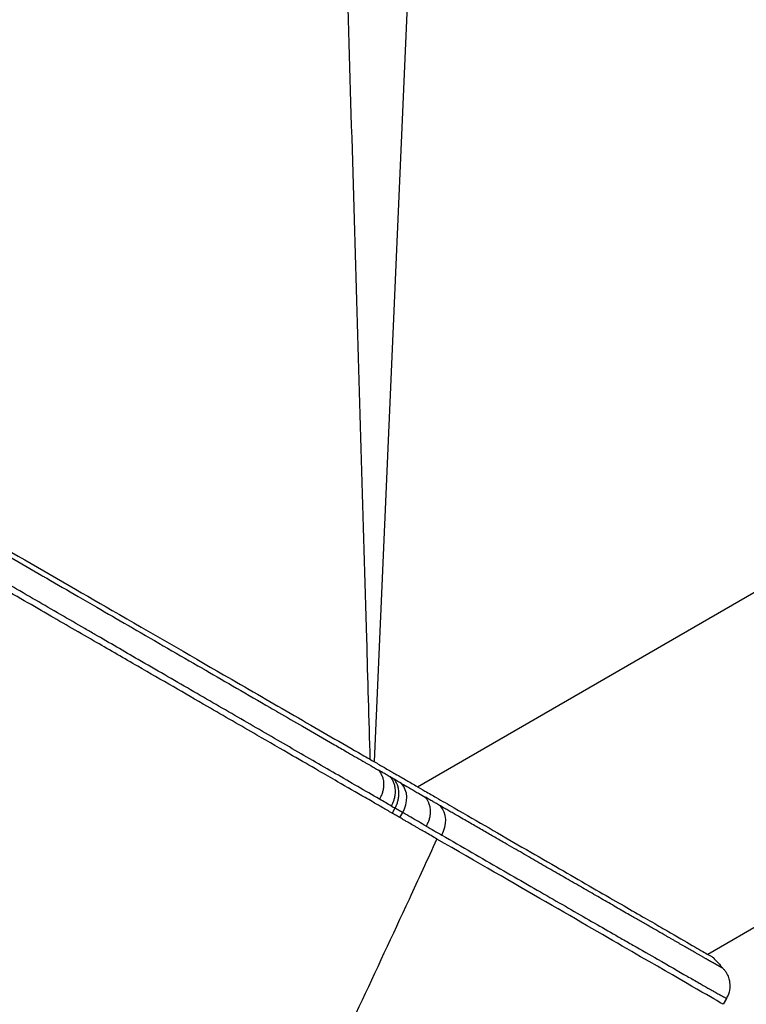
# Model space of a CAD drawing. Header units: millimetres. Extents: x 0 to 4378, y 0 to 2376.
# Tile 634 of 656: x 2673 to 2702, y 1868 to 1906. Entities that reach past the tile are written whole.
import ezdxf

# ---------------------------------------------------------------- set-up
doc = ezdxf.new("R2010")
doc.units = ezdxf.units.MM
doc.header["$LTSCALE"] = 0.2
doc.layers.add('01_Object Line', color=4, linetype='Continuous')

# ---------------------------------------------------------------- blocks, each defined once
blk = doc.blocks.new('A$C0a0b2bc4')
for p, q in [((-48.914, 1056.669), (-50.61, 1018.085)), ((-48.9, 1017.097), (-16.405, 1035.858)), ((-20.239, 1020.454), (-37.477, 1010.502)), ((-49.828, 1016.561), (-49.827, 1016.561)), ((-49.787, 1016.255), (-49.901, 1016.057)), ((-49.594, 1015.88), (-49.48, 1016.078)), ((-36.878, 1009.948), (-36.878, 1009.948)), ((-36.75, 1008.772), (-36.884, 1008.542))]:
    blk.add_line(p, q)
for centre, major_axis, ratio, start_param, end_param in [((-39.739, 1054.229), (19.5, -33.775), 0.57735, 0, 2.339416), ((-42.921, 1052.392), (19.5, -33.775), 0.57735, 0, 2.223644), ((-50.187, 1016.486), (0.5, 0.866), 0.816503, 4.712415, 6.027087), ((-108.26, 1050.02), (71.523, -41.332), 0.000458, 0.617333, 0.628459), ((-48.661, 1015.606), (0.499, 0.867), 0.824092, 4.711513, 6.025545)]:
    blk.add_ellipse(centre, major_axis=major_axis, ratio=ratio, start_param=start_param, end_param=end_param)
for points, knots in [([(-11.504, 1039.968), (-11.685, 1044.166), (-12.541, 1048.679), (-15.478, 1057.734), (-17.504, 1062.196), (-21.24, 1068.512), (-22.591, 1070.54), (-26.166, 1075.319), (-28.482, 1077.932), (-33.549, 1082.72), (-36.281, 1084.807), (-39.032, 1086.436)], [0.000001, 0.000001, 0.000001, 0.000001, 1.505895, 1.505895, 2.974341, 2.974341, 3.704753, 3.704753, 4.784727, 4.784727, 5.94868, 5.94868, 5.94868, 5.94868]), ([(-39.186, 1080.8), (-37.113, 1079.18), (-35.084, 1077.311), (-29.859, 1071.711), (-26.874, 1067.641), (-21.841, 1058.851), (-19.836, 1054.194), (-17.107, 1044.948), (-16.402, 1040.427), (-16.401, 1036.281)], [0.633853, 0.633853, 0.633853, 0.633853, 1.530213, 1.530213, 3.044284, 3.044284, 4.56671, 4.56671, 6.08857, 6.08857, 6.08857, 6.08857]), ([(-50.757, 1018.169), (-50.802, 1019.742), (-50.848, 1021.326), (-50.962, 1025.239), (-51.031, 1027.579), (-51.17, 1032.314), (-51.241, 1034.708), (-51.384, 1039.548), (-51.457, 1041.994), (-51.605, 1046.939), (-51.68, 1049.438), (-51.787, 1053.003), (-51.819, 1054.048), (-51.851, 1055.098)], [0.0571201, 0.0571201, 0.0571201, 0.0571201, 0.1842098, 0.1842098, 0.3686379, 0.3686379, 0.5533958, 0.5533958, 0.738344, 0.738344, 0.9235709, 0.9235709, 1, 1, 1, 1]), ([(-106.31, 1050.053), (-106.126, 1049.947), (-105.939, 1049.839), (-105.748, 1049.729), (-105.547, 1049.613), (-105.341, 1049.494), (-105.131, 1049.373), (-104.941, 1049.263), (-104.746, 1049.15), (-104.548, 1049.036), (-104.542, 1049.033), (-104.537, 1049.029), (-104.531, 1049.026), (-104.33, 1048.91), (-104.126, 1048.792), (-103.917, 1048.671), (-103.713, 1048.554), (-103.506, 1048.434), (-103.294, 1048.312), (-103.237, 1048.278), (-103.179, 1048.245), (-103.121, 1048.212), (-103.088, 1048.192), (-103.054, 1048.173), (-103.02, 1048.153), (-102.913, 1048.091), (-102.806, 1048.029), (-102.697, 1047.967), (-102.497, 1047.851), (-102.294, 1047.734), (-102.088, 1047.615), (-101.771, 1047.431), (-101.446, 1047.244), (-101.113, 1047.052), (-101, 1046.986), (-100.886, 1046.92), (-100.771, 1046.854), (-100.572, 1046.739), (-100.37, 1046.622), (-100.166, 1046.504), (-100.143, 1046.491), (-100.119, 1046.477), (-100.095, 1046.463), (-99.922, 1046.363), (-99.747, 1046.262), (-99.57, 1046.16), (-99.485, 1046.111), (-99.4, 1046.061), (-99.315, 1046.012), (-99.311, 1046.01), (-99.308, 1046.008), (-99.304, 1046.006), (-99.277, 1045.99), (-99.247, 1045.973), (-99.217, 1045.955), (-99.186, 1045.938), (-99.155, 1045.92), (-99.127, 1045.903), (-99.091, 1045.882), (-99.059, 1045.864), (-99.038, 1045.852), (-98.982, 1045.819), (-98.931, 1045.79), (-98.875, 1045.758), (-98.845, 1045.741), (-98.815, 1045.723), (-98.784, 1045.705), (-98.707, 1045.661), (-98.628, 1045.615), (-98.547, 1045.568), (-98.374, 1045.468), (-98.192, 1045.363), (-98, 1045.252), (-97.807, 1045.14), (-97.605, 1045.023), (-97.393, 1044.901), (-97.181, 1044.779), (-96.96, 1044.651), (-96.729, 1044.517), (-96.501, 1044.385), (-96.263, 1044.247), (-96.015, 1044.104), (-95.951, 1044.068), (-95.887, 1044.031), (-95.823, 1043.993), (-95.577, 1043.851), (-95.323, 1043.704), (-95.059, 1043.552), (-94.936, 1043.481), (-94.812, 1043.409), (-94.685, 1043.335), (-94.547, 1043.256), (-94.407, 1043.174), (-94.264, 1043.092), (-94.055, 1042.971), (-93.842, 1042.848), (-93.623, 1042.721), (-93.341, 1042.558), (-93.05, 1042.39), (-92.751, 1042.217), (-92.701, 1042.188), (-92.65, 1042.159), (-92.599, 1042.129), (-92.525, 1042.086), (-92.45, 1042.043), (-92.374, 1041.999), (-92.158, 1041.874), (-91.938, 1041.747), (-91.713, 1041.617), (-91.601, 1041.552), (-91.488, 1041.487), (-91.374, 1041.421), (-91.328, 1041.394), (-91.282, 1041.367), (-91.235, 1041.341), (-91.224, 1041.334), (-91.213, 1041.328), (-91.202, 1041.321), (-91.182, 1041.31), (-91.158, 1041.296), (-91.133, 1041.282), (-91.107, 1041.267), (-91.081, 1041.252), (-91.062, 1041.24), (-91.044, 1041.23), (-91.031, 1041.223), (-91.028, 1041.221), (-90.987, 1041.197), (-90.938, 1041.169), (-90.879, 1041.135), (-90.82, 1041.1), (-90.752, 1041.061), (-90.674, 1041.016), (-90.622, 1040.986), (-90.565, 1040.953), (-90.504, 1040.918), (-90.474, 1040.901), (-90.444, 1040.883), (-90.412, 1040.865), (-90.315, 1040.808), (-90.208, 1040.747), (-90.092, 1040.679), (-89.974, 1040.611), (-89.846, 1040.537), (-89.709, 1040.458), (-89.57, 1040.378), (-89.421, 1040.292), (-89.262, 1040.2), (-89.101, 1040.107), (-88.93, 1040.008), (-88.749, 1039.903), (-88.679, 1039.863), (-88.608, 1039.822), (-88.536, 1039.78), (-88.494, 1039.755), (-88.452, 1039.731), (-88.409, 1039.706), (-88.254, 1039.617), (-88.093, 1039.523), (-87.925, 1039.426), (-87.71, 1039.302), (-87.484, 1039.171), (-87.247, 1039.034), (-87.009, 1038.897), (-86.761, 1038.753), (-86.503, 1038.604), (-86.443, 1038.569), (-86.383, 1038.535), (-86.322, 1038.499), (-86.257, 1038.462), (-86.191, 1038.424), (-86.124, 1038.385), (-85.861, 1038.233), (-85.588, 1038.075), (-85.304, 1037.911), (-85.087, 1037.785), (-84.864, 1037.656), (-84.636, 1037.524), (-84.372, 1037.372), (-84.101, 1037.215), (-83.823, 1037.054), (-83.684, 1036.974), (-83.543, 1036.892), (-83.4, 1036.809), (-83.328, 1036.768), (-83.256, 1036.726), (-83.184, 1036.685), (-83.157, 1036.669), (-83.131, 1036.654), (-83.104, 1036.638), (-83.094, 1036.633), (-83.085, 1036.627), (-83.075, 1036.622), (-83.058, 1036.612), (-83.035, 1036.598), (-83.014, 1036.586), (-82.995, 1036.575), (-82.978, 1036.565), (-82.969, 1036.56), (-82.942, 1036.545), (-82.939, 1036.543), (-82.924, 1036.534), (-82.826, 1036.478), (-82.72, 1036.416), (-82.606, 1036.35), (-82.48, 1036.277), (-82.344, 1036.199), (-82.199, 1036.115), (-82.193, 1036.111), (-82.187, 1036.108), (-82.181, 1036.104), (-82.026, 1036.015), (-81.86, 1035.919), (-81.683, 1035.817), (-81.504, 1035.713), (-81.314, 1035.603), (-81.113, 1035.487), (-80.91, 1035.369), (-80.695, 1035.245), (-80.469, 1035.115), (-80.236, 1034.979), (-79.99, 1034.837), (-79.733, 1034.689), (-79.479, 1034.542), (-79.214, 1034.389), (-78.939, 1034.23), (-78.657, 1034.067), (-78.364, 1033.897), (-78.059, 1033.721), (-77.765, 1033.551), (-77.46, 1033.374), (-77.145, 1033.192), (-76.97, 1033.091), (-76.793, 1032.989), (-76.612, 1032.884), (-76.393, 1032.757), (-76.169, 1032.628), (-75.941, 1032.496), (-75.827, 1032.43), (-75.711, 1032.363), (-75.595, 1032.296), (-75.537, 1032.262), (-75.478, 1032.229), (-75.42, 1032.195), (-75.397, 1032.181), (-75.368, 1032.165), (-75.341, 1032.149), (-75.337, 1032.147), (-75.333, 1032.144), (-75.329, 1032.142), (-75.297, 1032.124), (-75.268, 1032.107), (-75.251, 1032.097), (-75.248, 1032.095), (-75.245, 1032.094), (-75.243, 1032.092), (-74.928, 1031.91), (-74.608, 1031.725), (-74.282, 1031.537), (-74.167, 1031.47), (-74.051, 1031.403), (-73.934, 1031.335), (-73.514, 1031.092), (-73.086, 1030.845), (-72.65, 1030.593), (-72.226, 1030.347), (-71.795, 1030.098), (-71.357, 1029.845), (-71.086, 1029.688), (-70.812, 1029.529), (-70.535, 1029.369), (-70.378, 1029.278), (-70.22, 1029.187), (-70.061, 1029.095), (-69.634, 1028.848), (-69.202, 1028.599), (-68.765, 1028.346), (-68.341, 1028.1), (-67.912, 1027.853), (-67.479, 1027.602), (-67.303, 1027.5), (-67.126, 1027.398), (-66.948, 1027.295), (-66.701, 1027.152), (-66.453, 1027.009), (-66.204, 1026.865), (-65.784, 1026.622), (-65.359, 1026.376), (-64.932, 1026.13), (-64.515, 1025.888), (-64.095, 1025.646), (-63.673, 1025.402), (-63.626, 1025.374), (-63.578, 1025.347), (-63.53, 1025.319), (-63.514, 1025.31), (-63.498, 1025.301), (-63.483, 1025.292), (-63.072, 1025.054), (-62.659, 1024.815), (-62.244, 1024.576), (-61.999, 1024.434), (-61.754, 1024.292), (-61.508, 1024.15), (-61.103, 1023.916), (-60.696, 1023.681), (-60.289, 1023.445), (-60.229, 1023.41), (-60.169, 1023.376), (-60.109, 1023.341), (-59.649, 1023.075), (-59.188, 1022.808), (-58.726, 1022.541), (-58.272, 1022.278), (-57.817, 1022.015), (-57.362, 1021.752), (-57.318, 1021.727), (-57.274, 1021.701), (-57.231, 1021.676), (-56.826, 1021.442), (-56.422, 1021.209), (-56.019, 1020.975), (-55.578, 1020.721), (-55.138, 1020.466), (-54.7, 1020.213), (-54.587, 1020.148), (-54.475, 1020.083), (-54.362, 1020.018), (-54.046, 1019.835), (-53.731, 1019.653), (-53.417, 1019.471), (-52.996, 1019.228), (-52.577, 1018.985), (-52.161, 1018.745), (-52.003, 1018.654), (-51.847, 1018.563), (-51.69, 1018.473), (-51.477, 1018.35), (-51.265, 1018.227), (-51.054, 1018.105), (-51.016, 1018.083), (-50.978, 1018.061), (-50.94, 1018.039), (-50.874, 1018.001), (-50.807, 1017.962), (-50.741, 1017.924), (-50.637, 1017.864), (-50.534, 1017.804), (-50.43, 1017.744)], [0, 0, 0, 0, 0.011661, 0.011661, 0.011661, 0.0239333, 0.0239333, 0.0239333, 0.0350821, 0.0350821, 0.0350821, 0.0354059, 0.0354059, 0.0354059, 0.0467022, 0.0467022, 0.0467022, 0.0577534, 0.0577534, 0.0577534, 0.0607503, 0.0607503, 0.0607503, 0.0625, 0.0625, 0.0625, 0.0679972, 0.0679972, 0.0679972, 0.078125, 0.078125, 0.078125, 0.09375, 0.09375, 0.09375, 0.09908, 0.09908, 0.09908, 0.1083025, 0.1083025, 0.1083025, 0.109375, 0.109375, 0.109375, 0.1171875, 0.1171875, 0.1171875, 0.1209386, 0.1209386, 0.1209386, 0.1210938, 0.1210938, 0.1210938, 0.1222584, 0.1222584, 0.1222584, 0.123429, 0.123429, 0.123429, 0.1249139, 0.1249139, 0.1249139, 0.1290167, 0.1290167, 0.1290167, 0.1312453, 0.1312453, 0.1312453, 0.1368168, 0.1368168, 0.1368168, 0.1487201, 0.1487201, 0.1487201, 0.1606847, 0.1606847, 0.1606847, 0.1726306, 0.1726306, 0.1726306, 0.1844657, 0.1844657, 0.1844657, 0.1875, 0.1875, 0.1875, 0.1990051, 0.1990051, 0.1990051, 0.2043629, 0.2043629, 0.2043629, 0.2102046, 0.2102046, 0.2102046, 0.21875, 0.21875, 0.21875, 0.2297866, 0.2297866, 0.2297866, 0.2316491, 0.2316491, 0.2316491, 0.234375, 0.234375, 0.234375, 0.2421875, 0.2421875, 0.2421875, 0.2460938, 0.2460938, 0.2460938, 0.247666, 0.247666, 0.247666, 0.2480469, 0.2480469, 0.2480469, 0.2486974, 0.2486974, 0.2486974, 0.2493816, 0.2493816, 0.2493816, 0.25, 0.25, 0.25, 0.2582373, 0.2582373, 0.2582373, 0.2665183, 0.2665183, 0.2665183, 0.2721341, 0.2721341, 0.2721341, 0.2748552, 0.2748552, 0.2748552, 0.2832604, 0.2832604, 0.2832604, 0.2917918, 0.2917918, 0.2917918, 0.300406, 0.300406, 0.300406, 0.3091533, 0.3091533, 0.3091533, 0.3125, 0.3125, 0.3125, 0.3144351, 0.3144351, 0.3144351, 0.3214271, 0.3214271, 0.3214271, 0.3304153, 0.3304153, 0.3304153, 0.3394323, 0.3394323, 0.3394323, 0.3415145, 0.3415145, 0.3415145, 0.34375, 0.34375, 0.34375, 0.3525944, 0.3525944, 0.3525944, 0.359375, 0.359375, 0.359375, 0.3671875, 0.3671875, 0.3671875, 0.3710937, 0.3710937, 0.3710937, 0.3730469, 0.3730469, 0.3730469, 0.3737652, 0.3737652, 0.3737652, 0.3740234, 0.3740234, 0.3740234, 0.3744853, 0.3744853, 0.3744853, 0.3749146, 0.3749146, 0.3749146, 0.3763397, 0.3763397, 0.3763397, 0.3858084, 0.3858084, 0.3858084, 0.3962934, 0.3962934, 0.3962934, 0.396733, 0.396733, 0.396733, 0.4078902, 0.4078902, 0.4078902, 0.4192071, 0.4192071, 0.4192071, 0.4306891, 0.4306891, 0.4306891, 0.4425915, 0.4425915, 0.4425915, 0.4543333, 0.4543333, 0.4543333, 0.4663363, 0.4663363, 0.4663363, 0.4779481, 0.4779481, 0.4779481, 0.484375, 0.484375, 0.484375, 0.4921875, 0.4921875, 0.4921875, 0.4960937, 0.4960937, 0.4960937, 0.4980469, 0.4980469, 0.4980469, 0.4988177, 0.4988177, 0.4988177, 0.4989313, 0.4989313, 0.4989313, 0.4998287, 0.4998287, 0.4998287, 0.5, 0.5, 0.5, 0.5230626, 0.5230626, 0.5230626, 0.53125, 0.53125, 0.53125, 0.5607345, 0.5607345, 0.5607345, 0.589414, 0.589414, 0.589414, 0.6071965, 0.6071965, 0.6071965, 0.6173194, 0.6173194, 0.6173194, 0.6445007, 0.6445007, 0.6445007, 0.6708755, 0.6708755, 0.6708755, 0.6816182, 0.6816182, 0.6816182, 0.6965258, 0.6965258, 0.6965258, 0.7217089, 0.7217089, 0.7217089, 0.7462989, 0.7462989, 0.7462989, 0.7490766, 0.7490766, 0.7490766, 0.75, 0.75, 0.75, 0.7738919, 0.7738919, 0.7738919, 0.7880059, 0.7880059, 0.7880059, 0.8112513, 0.8112513, 0.8112513, 0.8146629, 0.8146629, 0.8146629, 0.8408928, 0.8408928, 0.8408928, 0.8667147, 0.8667147, 0.8667147, 0.8691987, 0.8691987, 0.8691987, 0.892148, 0.892148, 0.892148, 0.9172113, 0.9172113, 0.9172113, 0.9236579, 0.9236579, 0.9236579, 0.9417606, 0.9417606, 0.9417606, 0.9660294, 0.9660294, 0.9660294, 0.9751912, 0.9751912, 0.9751912, 0.987671, 0.987671, 0.987671, 0.9899061, 0.9899061, 0.9899061, 0.9938528, 0.9938528, 0.9938528, 1, 1, 1, 1]), ([(-105.995, 1050.062), (-105.958, 1050.04), (-105.942, 1050.031), (-105.891, 1050.001), (-105.864, 1049.986), (-105.785, 1049.94), (-105.733, 1049.91), (-105.574, 1049.818), (-105.468, 1049.757), (-105.147, 1049.572), (-104.931, 1049.447), (-104.277, 1049.07), (-103.833, 1048.813), (-102.474, 1048.028), (-101.54, 1047.489), (-99.946, 1046.569), (-99.298, 1046.195), (-97.769, 1045.312), (-96.882, 1044.8), (-95.475, 1043.988), (-94.962, 1043.691), (-93.857, 1043.054), (-93.267, 1042.713), (-91.998, 1041.98), (-91.321, 1041.589), (-88.831, 1040.152), (-87.023, 1039.108), (-82.856, 1036.702), (-80.51, 1035.348), (-75.6, 1032.513), (-73.045, 1031.037), (-69.289, 1028.869), (-68.001, 1028.125), (-66.11, 1027.033), (-65.477, 1026.668), (-63.493, 1025.523), (-62.176, 1024.762), (-59.38, 1023.148), (-57.919, 1022.304), (-55.625, 1020.98), (-54.753, 1020.476), (-53.033, 1019.483), (-52.191, 1018.997), (-51.179, 1018.413), (-50.978, 1018.297), (-50.661, 1018.114), (-50.514, 1018.029), (-50.268, 1017.887), (-50.137, 1017.811), (-49.871, 1017.658), (-49.804, 1017.619), (-49.44, 1017.409), (-49.308, 1017.333), (-49.106, 1017.216), (-49.035, 1017.175), (-48.843, 1017.064), (-48.724, 1016.995), (-48.446, 1016.835), (-48.294, 1016.747), (-47.93, 1016.537), (-47.695, 1016.401), (-46.52, 1015.723), (-45.625, 1015.206), (-44.33, 1014.458), (-43.887, 1014.203), (-42.647, 1013.487), (-41.9, 1013.055), (-40.61, 1012.311), (-40.056, 1011.991), (-39.348, 1011.582), (-39.14, 1011.462), (-38.57, 1011.133), (-38.251, 1010.948), (-37.759, 1010.664), (-37.578, 1010.56), (-37.343, 1010.424), (-37.282, 1010.389), (-37.277, 1010.386), (-37.277, 1010.386), (-37.277, 1010.386)], [0.000001, 0.000001, 0.000001, 0.000001, 0.015698, 0.015698, 0.031818, 0.031818, 0.064059, 0.064059, 0.128532, 0.128532, 0.257452, 0.257452, 0.515099, 0.515099, 1.03173, 1.03173, 1.376496, 1.376496, 1.83577, 1.83577, 2.097678, 2.097678, 2.396491, 2.396491, 2.737987, 2.737987, 3.650672, 3.650672, 4.866181, 4.866181, 6.274758, 6.274758, 7.036133, 7.036133, 7.4269, 7.4269, 8.279336, 8.279336, 9.300988, 9.300988, 9.960545, 9.960545, 10.647335, 10.647335, 10.810675, 10.810675, 10.926622, 10.926622, 11.059277, 11.059277, 11.195672, 11.195672, 11.271859, 11.271859, 11.313665, 11.313665, 11.383447, 11.383447, 11.476764, 11.476764, 11.651474, 11.651474, 12.36503, 12.36503, 12.758964, 12.758964, 13.517543, 13.517543, 14.21455, 14.21455, 14.534408, 14.534408, 15.158677, 15.158677, 15.738265, 15.738265, 16.275772, 16.275772, 16.296435, 16.296435, 16.296435, 16.296435]), ([(-50.392, 1016.605), (-50.955, 1016.931), (-51.533, 1017.266), (-52.716, 1017.95), (-53.322, 1018.301), (-54.562, 1019.018), (-55.196, 1019.386), (-56.49, 1020.135), (-57.151, 1020.517), (-58.497, 1021.296), (-59.183, 1021.693), (-60.442, 1022.421), (-61.01, 1022.75), (-61.716, 1023.159), (-61.848, 1023.235), (-62.617, 1023.68), (-63.262, 1024.053), (-64.578, 1024.815), (-65.25, 1025.204), (-66.621, 1025.997), (-67.321, 1026.402), (-68.34, 1026.992), (-68.654, 1027.173), (-69.487, 1027.656), (-70.009, 1027.958), (-70.908, 1028.478), (-71.283, 1028.695), (-71.948, 1029.08), (-72.238, 1029.248), (-72.976, 1029.675), (-73.427, 1029.936), (-74.133, 1030.345), (-74.389, 1030.493), (-74.834, 1030.75), (-75.023, 1030.86), (-75.258, 1030.996), (-75.303, 1031.022), (-75.376, 1031.064), (-75.409, 1031.083), (-75.474, 1031.121), (-75.507, 1031.14), (-75.547, 1031.163), (-75.559, 1031.17), (-75.57, 1031.176), (-75.571, 1031.177), (-75.743, 1031.277), (-75.924, 1031.381), (-76.297, 1031.597), (-76.489, 1031.708), (-76.888, 1031.939), (-77.095, 1032.059), (-77.523, 1032.307), (-77.744, 1032.435), (-78.201, 1032.699), (-78.436, 1032.835), (-78.917, 1033.114), (-79.164, 1033.257), (-79.67, 1033.55), (-79.93, 1033.7), (-80.46, 1034.007), (-80.731, 1034.164), (-81.193, 1034.431), (-81.38, 1034.539), (-81.867, 1034.822), (-82.173, 1034.998), (-82.784, 1035.352), (-83.089, 1035.529), (-83.419, 1035.72), (-83.437, 1035.73), (-83.748, 1035.91), (-84.049, 1036.084), (-84.657, 1036.437), (-84.965, 1036.615), (-85.539, 1036.947), (-85.804, 1037.101), (-86.389, 1037.439), (-86.711, 1037.626), (-87.362, 1038.003), (-87.691, 1038.193), (-88.252, 1038.518), (-88.481, 1038.65), (-89.052, 1038.98), (-89.396, 1039.18), (-89.872, 1039.456), (-90, 1039.529), (-90.369, 1039.743), (-90.612, 1039.884), (-90.928, 1040.066), (-90.999, 1040.108), (-91.143, 1040.191), (-91.215, 1040.233), (-91.359, 1040.317), (-91.431, 1040.358), (-91.536, 1040.418), (-91.57, 1040.438), (-91.643, 1040.481), (-91.683, 1040.504), (-92.112, 1040.752), (-92.495, 1040.974), (-93.246, 1041.409), (-93.614, 1041.622), (-94.346, 1042.045), (-94.709, 1042.255), (-95.43, 1042.673), (-95.787, 1042.88), (-96.501, 1043.292), (-96.856, 1043.498), (-97.559, 1043.905), (-97.907, 1044.106), (-98.598, 1044.506), (-98.941, 1044.704), (-99.509, 1045.033), (-99.738, 1045.165), (-100.267, 1045.471), (-100.564, 1045.643), (-100.882, 1045.827), (-100.91, 1045.843), (-101.235, 1046.032), (-101.526, 1046.2), (-102.098, 1046.53), (-102.378, 1046.693), (-102.932, 1047.013), (-103.204, 1047.17), (-103.599, 1047.398), (-103.727, 1047.472), (-104.041, 1047.654), (-104.226, 1047.761), (-104.589, 1047.97), (-104.767, 1048.073), (-105.119, 1048.277), (-105.292, 1048.377), (-105.634, 1048.574), (-105.802, 1048.672), (-106.134, 1048.863), (-106.298, 1048.958), (-106.619, 1049.143), (-106.778, 1049.235), (-106.993, 1049.359), (-107.053, 1049.394), (-107.113, 1049.428)], [0, 0, 0, 0, 0.0414469, 0.0414469, 0.0830494, 0.0830494, 0.1249008, 0.1249008, 0.1668944, 0.1668944, 0.2091227, 0.2091227, 0.2431558, 0.2431558, 0.2509379, 0.2509379, 0.2884331, 0.2884331, 0.3266289, 0.3266289, 0.3655753, 0.3655753, 0.3827867, 0.3827867, 0.4111135, 0.4111135, 0.4312236, 0.4312236, 0.4466558, 0.4466558, 0.4704458, 0.4704458, 0.4838416, 0.4838416, 0.4937454, 0.4937454, 0.4960937, 0.4960937, 0.4975622, 0.4975622, 0.4990924, 0.4990924, 0.4998798, 0.4998798, 0.5, 0.5, 0.515625, 0.515625, 0.530681, 0.530681, 0.5455116, 0.5455116, 0.5601173, 0.5601173, 0.5745008, 0.5745008, 0.5885568, 0.5885568, 0.6024334, 0.6024334, 0.616041, 0.616041, 0.625, 0.625, 0.6389674, 0.6389674, 0.6521907, 0.6521907, 0.6529348, 0.6529348, 0.6653133, 0.6653133, 0.6774557, 0.6774557, 0.6875, 0.6875, 0.6992974, 0.6992974, 0.7108979, 0.7108979, 0.71875, 0.71875, 0.7302216, 0.7302216, 0.734375, 0.734375, 0.7421875, 0.7421875, 0.7443878, 0.7443878, 0.7465782, 0.7465782, 0.7488369, 0.7488369, 0.75, 0.75, 0.7513839, 0.7513839, 0.7649249, 0.7649249, 0.7782838, 0.7782838, 0.7918729, 0.7918729, 0.8057075, 0.8057075, 0.8199553, 0.8199553, 0.8344527, 0.8344527, 0.849373, 0.849373, 0.8597114, 0.8597114, 0.8736746, 0.8736746, 0.875, 0.875, 0.8893851, 0.8893851, 0.9040038, 0.9040038, 0.9189904, 0.9189904, 0.9263298, 0.9263298, 0.937311, 0.937311, 0.9484587, 0.9484587, 0.959783, 0.959783, 0.9713927, 0.9713927, 0.9831792, 0.9831792, 0.9952444, 0.9952444, 1, 1, 1, 1]), ([(-49.901, 1016.057), (-49.933, 1016.076), (-49.965, 1016.095), (-50.031, 1016.133), (-50.062, 1016.151), (-50.16, 1016.207), (-50.226, 1016.245), (-50.422, 1016.359), (-50.554, 1016.434), (-50.775, 1016.562), (-50.864, 1016.614), (-51.31, 1016.871), (-51.673, 1017.081), (-52.289, 1017.436), (-52.538, 1017.58), (-53.125, 1017.919), (-53.465, 1018.116), (-54.27, 1018.58), (-54.738, 1018.851), (-55.85, 1019.493), (-56.501, 1019.868), (-58.051, 1020.763), (-58.962, 1021.29), (-60.432, 1022.138), (-60.976, 1022.452), (-62.157, 1023.134), (-62.796, 1023.503), (-63.793, 1024.079), (-64.143, 1024.281), (-65.301, 1024.949), (-66.121, 1025.423), (-67.91, 1026.456), (-68.883, 1027.017), (-71.006, 1028.243), (-72.163, 1028.911), (-73.97, 1029.955), (-74.605, 1030.321), (-76.452, 1031.388), (-77.68, 1032.097), (-80.094, 1033.49), (-81.277, 1034.173), (-83.521, 1035.469), (-84.577, 1036.079), (-86.574, 1037.231), (-87.511, 1037.772), (-90.097, 1039.265), (-91.751, 1040.22), (-94.634, 1041.885), (-95.861, 1042.593), (-97.988, 1043.822), (-98.891, 1044.343), (-100.445, 1045.24), (-101.104, 1045.621), (-102.727, 1046.557), (-103.676, 1047.106), (-105.058, 1047.903), (-105.51, 1048.164), (-106.176, 1048.549), (-106.396, 1048.676), (-106.723, 1048.865), (-106.831, 1048.927), (-106.993, 1049.021), (-107.047, 1049.052), (-107.127, 1049.098), (-107.154, 1049.114), (-107.207, 1049.144), (-107.234, 1049.16), (-107.261, 1049.175)], [-7.729646, -7.729646, -7.729646, -7.729646, -7.7105, -7.7105, -7.690784, -7.690784, -7.652085, -7.652085, -7.574411, -7.574411, -7.52262, -7.52262, -7.315388, -7.315388, -7.177354, -7.177354, -6.993313, -6.993313, -6.748015, -6.748015, -6.420978, -6.420978, -5.985072, -5.985072, -5.73644, -5.73644, -5.452577, -5.452577, -5.301087, -5.301087, -4.95462, -4.95462, -4.558517, -4.558517, -4.106103, -4.106103, -3.864795, -3.864795, -3.410322, -3.410322, -2.984789, -2.984789, -2.612354, -2.612354, -2.286343, -2.286343, -1.715455, -1.715455, -1.286664, -1.286664, -0.965099, -0.965099, -0.723763, -0.723763, -0.361864, -0.361864, -0.180905, -0.180905, -0.090468, -0.090468, -0.045241, -0.045241, -0.022623, -0.022623, -0.011312, -0.011312, -0.000001, -0.000001, -0.000001, -0.000001]), ([(-49.971, 1017.479), (-50.022, 1017.508), (-50.073, 1017.537), (-50.123, 1017.567), (-50.149, 1017.581), (-50.174, 1017.596), (-50.2, 1017.611), (-50.276, 1017.655), (-50.353, 1017.7), (-50.43, 1017.744)], [0, 0, 0, 0, 0.33333, 0.33333, 0.33333, 0.5, 0.5, 0.5, 1, 1, 1, 1]), ([(-50.43, 1017.744), (-50.407, 1017.719), (-50.386, 1017.691), (-50.366, 1017.66), (-50.362, 1017.654), (-50.357, 1017.647), (-50.353, 1017.64), (-50.332, 1017.604), (-50.313, 1017.566), (-50.297, 1017.526), (-50.295, 1017.522), (-50.294, 1017.518), (-50.292, 1017.514), (-50.275, 1017.47), (-50.261, 1017.422), (-50.25, 1017.373), (-50.243, 1017.339), (-50.238, 1017.305), (-50.235, 1017.271), (-50.234, 1017.253), (-50.233, 1017.236), (-50.232, 1017.218), (-50.232, 1017.211), (-50.232, 1017.203), (-50.231, 1017.196), (-50.231, 1017.161), (-50.233, 1017.125), (-50.236, 1017.089), (-50.237, 1017.078), (-50.238, 1017.068), (-50.24, 1017.057), (-50.246, 1017.003), (-50.257, 1016.95), (-50.271, 1016.897), (-50.284, 1016.85), (-50.3, 1016.803), (-50.318, 1016.758), (-50.319, 1016.754), (-50.321, 1016.749), (-50.323, 1016.745), (-50.339, 1016.705), (-50.358, 1016.666), (-50.378, 1016.63), (-50.382, 1016.621), (-50.387, 1016.613), (-50.392, 1016.605)], [0, 0, 0, 0, 0.101982, 0.101982, 0.101982, 0.125, 0.125, 0.125, 0.239233, 0.239233, 0.239233, 0.25, 0.25, 0.25, 0.375, 0.375, 0.375, 0.4582, 0.4582, 0.4582, 0.5, 0.5, 0.5, 0.517141, 0.517141, 0.517141, 0.600739, 0.600739, 0.600739, 0.625, 0.625, 0.625, 0.75, 0.75, 0.75, 0.864232, 0.864232, 0.864232, 0.875, 0.875, 0.875, 0.976988, 0.976988, 0.976988, 1, 1, 1, 1]), ([(-49.928, 1016.336), (-49.907, 1016.372), (-49.888, 1016.41), (-49.87, 1016.45), (-49.866, 1016.459), (-49.863, 1016.468), (-49.859, 1016.477), (-49.84, 1016.521), (-49.824, 1016.568), (-49.811, 1016.616), (-49.81, 1016.62), (-49.809, 1016.625), (-49.807, 1016.629), (-49.793, 1016.682), (-49.783, 1016.735), (-49.776, 1016.789), (-49.772, 1016.825), (-49.769, 1016.861), (-49.769, 1016.897), (-49.768, 1016.915), (-49.768, 1016.933), (-49.769, 1016.951), (-49.769, 1016.958), (-49.77, 1016.964), (-49.77, 1016.971), (-49.772, 1017.007), (-49.776, 1017.041), (-49.782, 1017.075), (-49.784, 1017.085), (-49.786, 1017.096), (-49.788, 1017.106), (-49.799, 1017.155), (-49.813, 1017.203), (-49.831, 1017.248), (-49.847, 1017.289), (-49.866, 1017.328), (-49.887, 1017.363), (-49.889, 1017.367), (-49.891, 1017.37), (-49.893, 1017.374), (-49.912, 1017.405), (-49.933, 1017.434), (-49.956, 1017.461), (-49.961, 1017.467), (-49.966, 1017.473), (-49.971, 1017.479)], [0, 0, 0, 0, 0.1018939, 0.1018939, 0.1018939, 0.125, 0.125, 0.125, 0.2391288, 0.2391288, 0.2391288, 0.25, 0.25, 0.25, 0.375, 0.375, 0.375, 0.4581202, 0.4581202, 0.4581202, 0.5, 0.5, 0.5, 0.516278, 0.516278, 0.516278, 0.5997714, 0.5997714, 0.5997714, 0.625, 0.625, 0.625, 0.75, 0.75, 0.75, 0.864122, 0.864122, 0.864122, 0.875, 0.875, 0.875, 0.9768701, 0.9768701, 0.9768701, 1, 1, 1, 1]), ([(-49.524, 1017.22), (-49.622, 1017.277), (-49.721, 1017.334), (-49.823, 1017.393), (-49.827, 1017.395), (-49.831, 1017.398)], [0, 0, 0, 0, 0.96178, 0.96178, 1, 1, 1, 1]), ([(-49.787, 1016.255), (-49.766, 1016.291), (-49.747, 1016.329), (-49.729, 1016.368), (-49.725, 1016.377), (-49.722, 1016.386), (-49.718, 1016.395), (-49.699, 1016.44), (-49.683, 1016.487), (-49.67, 1016.534), (-49.669, 1016.539), (-49.668, 1016.543), (-49.666, 1016.548), (-49.652, 1016.6), (-49.642, 1016.654), (-49.635, 1016.708), (-49.631, 1016.744), (-49.628, 1016.78), (-49.628, 1016.816), (-49.628, 1016.834), (-49.628, 1016.851), (-49.628, 1016.869), (-49.629, 1016.876), (-49.629, 1016.883), (-49.629, 1016.89), (-49.632, 1016.925), (-49.636, 1016.96), (-49.642, 1016.994), (-49.644, 1017.004), (-49.646, 1017.014), (-49.648, 1017.024), (-49.658, 1017.074), (-49.673, 1017.122), (-49.69, 1017.167), (-49.707, 1017.208), (-49.726, 1017.246), (-49.747, 1017.282), (-49.749, 1017.286), (-49.751, 1017.289), (-49.753, 1017.292), (-49.772, 1017.324), (-49.793, 1017.353), (-49.815, 1017.38), (-49.821, 1017.386), (-49.826, 1017.392), (-49.831, 1017.398)], [0, 0, 0, 0, 0.101894, 0.101894, 0.101894, 0.125, 0.125, 0.125, 0.239142, 0.239142, 0.239142, 0.25, 0.25, 0.25, 0.375, 0.375, 0.375, 0.45813, 0.45813, 0.45813, 0.5, 0.5, 0.5, 0.516281, 0.516281, 0.516281, 0.59979, 0.59979, 0.59979, 0.625, 0.625, 0.625, 0.75, 0.75, 0.75, 0.864142, 0.864142, 0.864142, 0.875, 0.875, 0.875, 0.976901, 0.976901, 0.976901, 1, 1, 1, 1]), ([(-49.524, 1017.22), (-49.521, 1017.219), (-49.519, 1017.217), (-49.426, 1017.164), (-49.336, 1017.112), (-49.139, 1016.998), (-49.031, 1016.936), (-48.903, 1016.862), (-48.881, 1016.849), (-48.774, 1016.787), (-48.688, 1016.738), (-48.602, 1016.688)], [0, 0, 0, 0, 0.008616, 0.008616, 0.301081, 0.301081, 0.65054, 0.65054, 0.720061, 0.720061, 1, 1, 1, 1]), ([(-47.997, 1016.339), (-48.051, 1016.37), (-48.105, 1016.402), (-48.203, 1016.458), (-48.246, 1016.483), (-48.29, 1016.508), (-48.294, 1016.51), (-48.349, 1016.542), (-48.398, 1016.571), (-48.499, 1016.629), (-48.551, 1016.658), (-48.602, 1016.688)], [0, 0, 0, 0, 0.2430647, 0.2430647, 0.4462026, 0.4462026, 0.4637704, 0.4637704, 0.7210082, 0.7210082, 1, 1, 1, 1]), ([(-48.602, 1016.688), (-48.579, 1016.662), (-48.557, 1016.634), (-48.532, 1016.597), (-48.528, 1016.59), (-48.502, 1016.547), (-48.483, 1016.509), (-48.464, 1016.465), (-48.463, 1016.461), (-48.444, 1016.412), (-48.429, 1016.365), (-48.412, 1016.282), (-48.406, 1016.247), (-48.401, 1016.195), (-48.4, 1016.177), (-48.399, 1016.16), (-48.399, 1016.16), (-48.399, 1016.16), (-48.398, 1016.124), (-48.399, 1016.088), (-48.402, 1016.034), (-48.404, 1016.016), (-48.413, 1015.944), (-48.423, 1015.891), (-48.45, 1015.79), (-48.466, 1015.744), (-48.485, 1015.694), (-48.487, 1015.69), (-48.505, 1015.646), (-48.524, 1015.607), (-48.548, 1015.562), (-48.553, 1015.554), (-48.557, 1015.546)], [0, 0, 0, 0, 0.101915, 0.101915, 0.125, 0.125, 0.239152, 0.239152, 0.25, 0.25, 0.375, 0.375, 0.458154, 0.458154, 0.5, 0.5, 0.500067, 0.500067, 0.500067, 0.583306, 0.583306, 0.625, 0.625, 0.75, 0.75, 0.864178, 0.864178, 0.875, 0.875, 0.976915, 0.976915, 1, 1, 1, 1]), ([(-49.594, 1015.88), (-49.633, 1015.903), (-49.672, 1015.926), (-49.712, 1015.948), (-49.764, 1015.979), (-49.817, 1016.009), (-49.87, 1016.04), (-49.88, 1016.046), (-49.89, 1016.051), (-49.901, 1016.057)], [0, 0, 0, 0, 0.3844855, 0.3844855, 0.3844855, 0.8996816, 0.8996816, 0.8996816, 1, 1, 1, 1]), ([(-48.557, 1015.546), (-48.66, 1015.605), (-48.762, 1015.664), (-48.966, 1015.781), (-49.067, 1015.84), (-49.272, 1015.958), (-49.376, 1016.018), (-49.48, 1016.078)], [0, 0, 0, 0, 0.332984, 0.332984, 0.66214, 0.66214, 1, 1, 1, 1]), ([(-48.134, 1015.037), (-48.208, 1015.08), (-48.286, 1015.125), (-48.365, 1015.171), (-48.392, 1015.187), (-48.42, 1015.202), (-48.447, 1015.218), (-48.525, 1015.263), (-48.601, 1015.307), (-48.672, 1015.348), (-48.703, 1015.366), (-48.734, 1015.384), (-48.763, 1015.401), (-48.799, 1015.421), (-48.832, 1015.44), (-48.862, 1015.458), (-48.904, 1015.482), (-48.943, 1015.504), (-48.979, 1015.525), (-49.014, 1015.546), (-49.047, 1015.565), (-49.079, 1015.583), (-49.15, 1015.624), (-49.216, 1015.662), (-49.286, 1015.703), (-49.321, 1015.723), (-49.357, 1015.744), (-49.395, 1015.766), (-49.429, 1015.785), (-49.464, 1015.806), (-49.502, 1015.827), (-49.531, 1015.844), (-49.561, 1015.862), (-49.594, 1015.88)], [-0.3053506, -0.3053506, -0.3053506, -0.3053506, -0.2695389, -0.2695389, -0.2695389, -0.2571259, -0.2571259, -0.2571259, -0.2214728, -0.2214728, -0.2214728, -0.2054105, -0.2054105, -0.2054105, -0.1855765, -0.1855765, -0.1855765, -0.1580471, -0.1580471, -0.1580471, -0.1316959, -0.1316959, -0.1316959, -0.0734957, -0.0734957, -0.0734957, -0.0446243, -0.0446243, -0.0446243, -0.0192842, -0.0192842, -0.0192842, 0, 0, 0, 0]), ([(-48.557, 1015.546), (-48.455, 1015.486), (-48.353, 1015.427), (-48.251, 1015.369), (-48.149, 1015.31), (-48.048, 1015.252), (-47.947, 1015.194)], [0, 0, 0, 0, 0.501604, 0.501604, 0.501604, 1, 1, 1, 1]), ([(-47.947, 1015.194), (-47.545, 1014.962), (-47.152, 1014.736), (-46.768, 1014.514), (-46, 1014.072), (-45.268, 1013.651), (-44.576, 1013.252), (-43.883, 1012.854), (-43.229, 1012.478), (-42.617, 1012.125), (-42.004, 1011.773), (-41.433, 1011.445), (-40.905, 1011.142), (-40.742, 1011.048), (-40.583, 1010.957), (-40.429, 1010.868), (-40.083, 1010.67), (-39.758, 1010.483), (-39.456, 1010.31), (-39.02, 1010.06), (-38.63, 1009.837), (-38.291, 1009.643), (-38.217, 1009.601), (-38.146, 1009.561), (-38.077, 1009.521), (-38.067, 1009.515), (-38.057, 1009.509), (-38.046, 1009.504), (-37.968, 1009.459), (-37.893, 1009.416), (-37.822, 1009.376), (-37.766, 1009.344), (-37.712, 1009.313), (-37.66, 1009.283), (-37.596, 1009.247), (-37.535, 1009.212), (-37.478, 1009.18), (-37.463, 1009.171), (-37.446, 1009.162), (-37.431, 1009.154), (-37.422, 1009.148), (-37.414, 1009.144), (-37.408, 1009.141), (-37.405, 1009.139), (-37.403, 1009.138), (-37.402, 1009.137), (-37.391, 1009.131), (-37.374, 1009.121), (-37.352, 1009.109), (-37.33, 1009.096), (-37.304, 1009.081), (-37.273, 1009.064), (-37.271, 1009.063), (-37.27, 1009.062), (-37.269, 1009.061), (-37.255, 1009.053), (-37.24, 1009.045), (-37.224, 1009.036), (-37.218, 1009.033), (-37.211, 1009.029), (-37.205, 1009.025), (-37.198, 1009.021), (-37.191, 1009.017), (-37.185, 1009.014), (-37.181, 1009.011), (-37.177, 1009.009), (-37.174, 1009.008), (-37.158, 1008.998), (-37.142, 1008.99), (-37.128, 1008.982), (-37.098, 1008.964), (-37.071, 1008.949), (-37.047, 1008.936), (-37.038, 1008.931), (-37.029, 1008.926), (-37.021, 1008.921), (-37.018, 1008.92), (-37.016, 1008.918), (-37.014, 1008.917), (-37.012, 1008.916), (-37.01, 1008.915), (-37.007, 1008.914), (-37.005, 1008.912), (-37.002, 1008.911), (-36.998, 1008.908), (-36.998, 1008.908), (-36.997, 1008.908), (-36.996, 1008.907), (-36.969, 1008.892), (-36.946, 1008.879), (-36.926, 1008.867), (-36.925, 1008.867), (-36.923, 1008.866), (-36.922, 1008.866), (-36.917, 1008.863), (-36.913, 1008.86), (-36.908, 1008.857), (-36.874, 1008.838), (-36.85, 1008.825), (-36.832, 1008.815), (-36.812, 1008.804), (-36.8, 1008.797), (-36.792, 1008.793), (-36.789, 1008.791), (-36.786, 1008.79), (-36.784, 1008.789), (-36.784, 1008.789), (-36.783, 1008.788), (-36.783, 1008.788), (-36.782, 1008.788), (-36.782, 1008.788), (-36.781, 1008.787), (-36.78, 1008.786), (-36.778, 1008.786), (-36.777, 1008.785), (-36.776, 1008.784), (-36.775, 1008.784), (-36.773, 1008.783), (-36.773, 1008.783), (-36.772, 1008.783), (-36.772, 1008.783), (-36.769, 1008.781), (-36.766, 1008.779), (-36.764, 1008.778), (-36.76, 1008.777), (-36.758, 1008.775), (-36.756, 1008.775), (-36.756, 1008.774), (-36.755, 1008.774), (-36.754, 1008.774), (-36.752, 1008.773), (-36.751, 1008.772), (-36.751, 1008.772), (-36.75, 1008.772), (-36.75, 1008.772), (-36.75, 1008.772)], [0, 0, 0, 0, 0.0328446, 0.0328446, 0.0328446, 0.0985138, 0.0985138, 0.0985138, 0.1641547, 0.1641547, 0.1641547, 0.2297652, 0.2297652, 0.2297652, 0.25, 0.25, 0.25, 0.2953384, 0.2953384, 0.2953384, 0.3608171, 0.3608171, 0.3608171, 0.375, 0.375, 0.375, 0.3771622, 0.3771622, 0.3771622, 0.3935085, 0.3935085, 0.3935085, 0.40625, 0.40625, 0.40625, 0.421875, 0.421875, 0.421875, 0.4259298, 0.4259298, 0.4259298, 0.4284932, 0.4284932, 0.4284932, 0.4296875, 0.4296875, 0.4296875, 0.4375, 0.4375, 0.4375, 0.4453125, 0.4453125, 0.4453125, 0.4456636, 0.4456636, 0.4456636, 0.4492188, 0.4492188, 0.4492188, 0.4506205, 0.4506205, 0.4506205, 0.4521139, 0.4521139, 0.4521139, 0.453125, 0.453125, 0.453125, 0.4581686, 0.4581686, 0.4581686, 0.46875, 0.46875, 0.46875, 0.4726563, 0.4726563, 0.4726563, 0.4740696, 0.4740696, 0.4740696, 0.4752169, 0.4752169, 0.4752169, 0.4763441, 0.4763441, 0.4763441, 0.4765625, 0.4765625, 0.4765625, 0.4839934, 0.4839934, 0.4839934, 0.484375, 0.484375, 0.484375, 0.4862573, 0.4862573, 0.4862573, 0.5, 0.5, 0.5, 0.515625, 0.515625, 0.515625, 0.5214532, 0.5214532, 0.5214532, 0.5234375, 0.5234375, 0.5234375, 0.5245697, 0.5245697, 0.5245697, 0.5257308, 0.5257308, 0.5257308, 0.5268495, 0.5268495, 0.5268495, 0.5273438, 0.5273438, 0.5273438, 0.53125, 0.53125, 0.53125, 0.5366603, 0.5366603, 0.5366603, 0.5383717, 0.5383717, 0.5383717, 0.546875, 0.546875, 0.546875, 0.5493441, 0.5493441, 0.5493441, 0.5493441]), ([(-63.877, 982.953), (-62.749, 985.083), (-61.612, 987.267), (-59.279, 991.83), (-58.081, 994.212), (-55.641, 999.149), (-54.399, 1001.707), (-51.845, 1007.049), (-50.534, 1009.839), (-48.858, 1013.462), (-48.496, 1014.248), (-48.134, 1015.037)], [0.0000003, 0.0000003, 0.0000003, 0.0000003, 0.2202609, 0.2202609, 0.4494903, 0.4494903, 0.6850729, 0.6850729, 0.9320106, 0.9320106, 0.9999951, 0.9999951, 0.9999951, 0.9999951]), ([(-36.881, 1008.54), (-36.881, 1008.54), (-36.91, 1008.556), (-37.295, 1008.778), (-38.555, 1009.506), (-42.398, 1011.726), (-44.991, 1013.231), (-48.134, 1015.037)], [0.4585722, 0.4585722, 0.4585722, 0.4585722, 0.5, 0.5, 0.75, 0.75, 1, 1, 1, 1]), ([(-36.878, 1009.948), (-36.854, 1009.922), (-36.829, 1009.892), (-36.778, 1009.821), (-36.752, 1009.78), (-36.697, 1009.675), (-36.671, 1009.607), (-36.627, 1009.447), (-36.614, 1009.35), (-36.618, 1009.149), (-36.637, 1009.043), (-36.692, 1008.885), (-36.719, 1008.827), (-36.75, 1008.772)], [0, 0, 0, 0, 0.0139189, 0.0139189, 0.0291256, 0.0291256, 0.0509688, 0.0509688, 0.0798367, 0.0798367, 0.111514, 0.111514, 0.1304519, 0.1304519, 0.1304519, 0.1304519])]:
    blk.add_open_spline(points, degree=3, knots=knots)
for points in [[(-49.831, 1017.398), (-49.878, 1017.425), (-49.924, 1017.452), (-49.971, 1017.479)], [(-49.928, 1016.336), (-49.88, 1016.309), (-49.833, 1016.282), (-49.787, 1016.255)], [(-37.277, 1010.386), (-37.144, 1010.24), (-37.011, 1010.094), (-36.878, 1009.948)]]:
    blk.add_open_spline(points, degree=3)
for points, weights, knots in [([(-49.48, 1016.078), (-49.578, 1016.135), (-49.676, 1016.191), (-49.779, 1016.25), (-49.783, 1016.253), (-49.787, 1016.255)], [1, 1.00000000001, 1.00000000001, 1.00000000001, 1.00000000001, 1], [0, 0, 0, 0, 0.96178, 0.96178, 1, 1, 1, 1]), ([(-36.878, 1009.948), (-36.876, 1009.946), (-36.893, 1009.955), (-36.956, 1009.989), (-37.026, 1010.029), (-37.117, 1010.081), (-37.226, 1010.143), (-37.353, 1010.215), (-37.479, 1010.287), (-37.62, 1010.367), (-37.8, 1010.471), (-38.027, 1010.601), (-38.242, 1010.724), (-38.492, 1010.867), (-38.846, 1011.07), (-39.383, 1011.379), (-40.005, 1011.736), (-40.687, 1012.129), (-41.675, 1012.697), (-43.05, 1013.489), (-44.885, 1014.546), (-46.567, 1015.515), (-47.629, 1016.127), (-47.997, 1016.339)], [1.00000101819, 1.00000102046, 1.00000102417, 1.00000102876, 1.00000103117, 1.00000103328, 1.00000103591, 1.00000103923, 1.00000104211, 1.0000010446, 1.00000104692, 1.00000104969, 1.00000105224, 1.00000105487, 1.00000105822, 1.00000106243, 1.00000106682, 1.00000107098, 1.00000107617, 1.00000108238, 1.00000108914, 1.0000010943, 1.00000109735, 1.00000109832], [0.4433175, 0.4433175, 0.4433175, 0.4433175, 0.4723959, 0.487904, 0.5032925, 0.5187091, 0.5341501, 0.5495914, 0.5650106, 0.5745174, 0.5899446, 0.6123468, 0.6277921, 0.6355162, 0.6625597, 0.6934739, 0.7244066, 0.7553455, 0.7862944, 0.8482151, 0.9101575, 0.9695323, 1, 1, 1, 1])]:
    blk.add_rational_spline(points, weights, degree=3, knots=knots)

msp = doc.modelspace()

# ---------------------------------------------------------------- block references
at = {"layer": '01_Object Line'}
msp.add_blockref('A$C0a0b2bc4', (2737.807, 859.146), dxfattribs=at)

doc.saveas('drawing.dxf')
